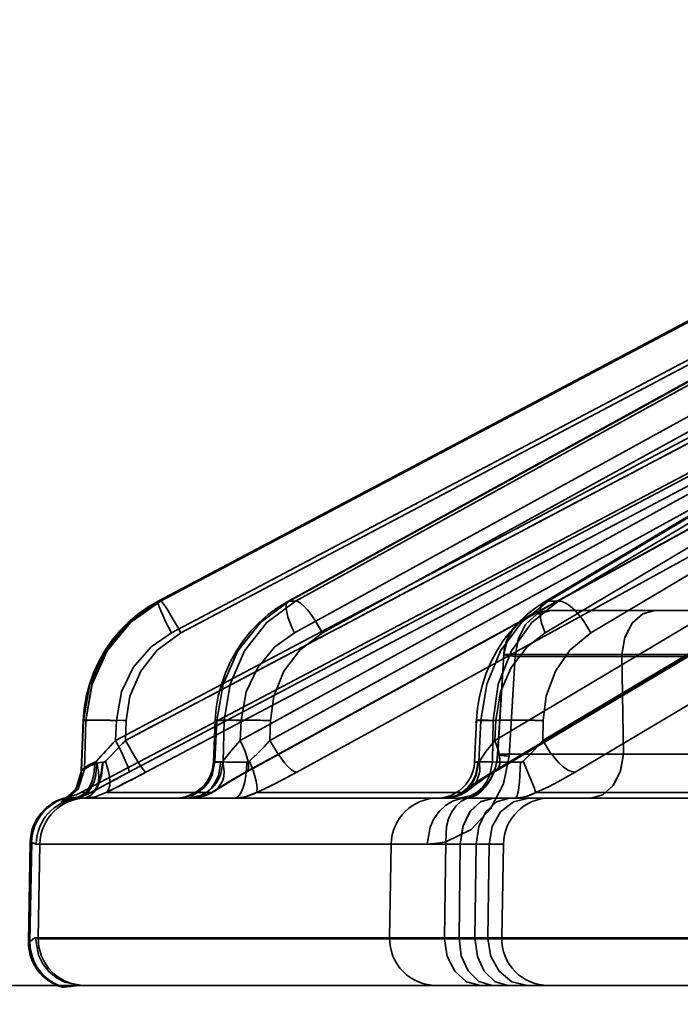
# Model space of a CAD drawing. Header units: millimetres. Extents: x -1465 to 393277, y -3788 to 454312.
# Tile 337 of 656: x 358010 to 358024, y 11639 to 11660. Entities that reach past the tile are written whole.
import ezdxf

# ---------------------------------------------------------------- set-up
doc = ezdxf.new("R2010")
doc.units = ezdxf.units.MM
doc.header["$XCLIPFRAME"] = 2
doc.layers.add('AHU03-3-68634OBJ', color=8, linetype='Continuous')
doc.layers.add('EC-MTR_250-0_7OBJ', color=8, linetype='Continuous')
picture_1 = doc.add_image_def('image1.bmp', size_in_pixel=(951, 911))

msp = doc.modelspace()

# ---------------------------------------------------------------- linework, layer by layer
at = {"layer": 'AHU03-3-68634OBJ', "color": 8, "linetype": 'Continuous', "lineweight": 35, "ltscale": 100}
msp.add_line((358221.129, 11639.827), (357953.129, 11639.827), dxfattribs=at)
at = {"layer": 'EC-MTR_250-0_7OBJ', "color": 8, "linetype": 'Continuous', "lineweight": 35, "ltscale": 100}
for p, q in [((358013.341, 11648.027), (358032.417, 11658.115)), ((358032.413, 11658.114), (358013.341, 11648.027)), ((358013.39, 11648.028), (358032.462, 11658.115)), ((358034.44, 11658.105), (358016.106, 11648.021)), ((358016.135, 11648.028), (358034.474, 11658.115)), ((358016.269, 11648.028), (358034.609, 11658.115)), ((358038.456, 11658.083), (358021.572, 11648.007)), ((358021.653, 11648.028), (358038.555, 11658.115)), ((358021.871, 11648.028), (358038.773, 11658.115)), ((358013.622, 11647.348), (358031.967, 11657.05)), ((358013.824, 11647.348), (358032.169, 11657.05)), ((358016.245, 11647.348), (358033.885, 11657.05)), ((358016.843, 11647.348), (358034.483, 11657.05)), ((358021.592, 11647.348), (358037.849, 11657.05)), ((358022.563, 11647.348), (358038.82, 11657.05)), ((358012.434, 11645.056), (358031.919, 11655.357)), ((358012.647, 11645.056), (358032.132, 11655.357)), ((358015.091, 11645.056), (358033.827, 11655.357)), ((358015.723, 11645.056), (358034.459, 11655.357)), ((358020.516, 11645.056), (358037.784, 11655.357)), ((358021.542, 11645.056), (358038.81, 11655.357)), ((358012.568, 11644.299), (358032.2, 11654.678)), ((358012.712, 11644.376), (358032.198, 11654.677)), ((358013.08, 11644.376), (358032.565, 11654.677)), ((358015.204, 11644.376), (358033.941, 11654.677)), ((358015.23, 11644.383), (358033.966, 11654.684)), ((358016.294, 11644.376), (358035.03, 11654.677)), ((358020.459, 11644.376), (358037.728, 11654.677)), ((358020.536, 11644.397), (358037.804, 11654.698)), ((358022.23, 11644.376), (358039.496, 11654.677)), ((358029.791, 11653.47), (358011.689, 11643.942)), ((358013.344, 11648.028), (358013.341, 11648.027)), ((358013.39, 11648.028), (358013.344, 11648.028)), ((358016.269, 11648.028), (358016.135, 11648.028)), ((358021.572, 11648.007), (358021.375, 11647.877)), ((358021.871, 11648.028), (358021.653, 11648.028)), ((358029.296, 11647.827), (358021.705, 11647.827)), ((358020.71, 11646.891), (358020.578, 11644.759)), ((358020.583, 11644.763), (358020.71, 11646.891)), ((358020.824, 11644.717), (358020.953, 11646.845)), ((358029.095, 11646.845), (358020.953, 11646.845)), ((358030.769, 11646.889), (358023.226, 11646.89)), ((358023.226, 11646.89), (358023.261, 11644.765)), ((358023.261, 11644.765), (358023.226, 11646.89)), ((358011.702, 11644.411), (358011.743, 11645.48)), ((358011.706, 11644.415), (358011.747, 11645.478)), ((358011.801, 11645.478), (358011.747, 11645.478)), ((358011.768, 11644.437), (358011.801, 11645.478)), ((358012.434, 11645.056), (358012.45, 11645.478)), ((358012.647, 11645.056), (358012.66, 11645.478)), ((358014.517, 11644.592), (358014.556, 11645.485)), ((358014.552, 11644.599), (358014.59, 11645.478)), ((358014.749, 11645.478), (358014.59, 11645.478)), ((358014.729, 11644.599), (358014.749, 11645.478)), ((358015.091, 11645.056), (358015.109, 11645.478)), ((358015.723, 11645.056), (358015.732, 11645.478)), ((358020.084, 11644.59), (358020.127, 11645.487)), ((358020.179, 11644.599), (358020.221, 11645.478)), ((358020.48, 11645.478), (358020.221, 11645.478)), ((358020.467, 11644.599), (358020.48, 11645.478)), ((358020.516, 11645.056), (358020.536, 11645.478)), ((358021.542, 11645.056), (358021.549, 11645.478)), ((358014.729, 11644.599), (358014.552, 11644.599)), ((358020.467, 11644.599), (358020.179, 11644.599)), ((358027.808, 11644.765), (358023.261, 11644.765)), ((358011.706, 11644.415), (358011.768, 11644.437)), ((358011.537, 11643.954), (358011.51, 11643.921)), ((358011.563, 11643.99), (358011.537, 11643.954)), ((358011.588, 11644.028), (358011.563, 11643.989)), ((358011.611, 11644.069), (358011.588, 11644.028)), ((358011.379, 11643.8), (358011.36, 11643.786)), ((358011.401, 11643.817), (358011.378, 11643.799)), ((358011.428, 11643.838), (358011.401, 11643.816)), ((358011.417, 11643.846), (358011.449, 11643.846)), ((358011.455, 11643.863), (358011.427, 11643.838)), ((358011.483, 11643.891), (358011.454, 11643.862)), ((358011.51, 11643.921), (358011.482, 11643.89)), ((358011.908, 11643.942), (358011.689, 11643.942)), ((358020.486, 11643.827), (358011.741, 11643.827)), ((358014.474, 11643.942), (358012.232, 11643.942)), ((358019.833, 11643.942), (358015.434, 11643.942)), ((358020.826, 11643.827), (358020.486, 11643.827)), ((358027.103, 11643.827), (358020.826, 11643.827)), ((358027.471, 11643.942), (358021.392, 11643.942)), ((358010.612, 11642.883), (358010.575, 11640.77)), ((358010.607, 11640.77), (358010.644, 11642.883)), ((358010.644, 11642.883), (358010.612, 11642.883)), ((358020.7, 11642.845), (358010.738, 11642.845)), ((358010.783, 11640.845), (358010.818, 11642.845)), ((358018.309, 11642.845), (358018.274, 11640.845)), ((358019.779, 11642.844), (358018.31, 11642.845)), ((358019.446, 11640.845), (358019.473, 11642.889)), ((358019.779, 11642.845), (358019.754, 11640.845)), ((358020.094, 11640.845), (358020.119, 11642.845)), ((358020.368, 11640.845), (358020.397, 11642.845)), ((358020.665, 11640.845), (358020.7, 11642.845)), ((358010.723, 11640.845), (358010.783, 11640.845)), ((358030.697, 11640.845), (358010.783, 11640.845)), ((358030.697, 11640.827), (358010.783, 11640.827)), ((358010.607, 11640.77), (358010.575, 11640.77)), ((358010.575, 11640.752), (358010.607, 11640.752)), ((358011.304, 11639.79), (358011.335, 11639.79)), ((358011.723, 11639.827), (358036.798, 11639.827))]:
    msp.add_line(p, q, dxfattribs=at)
at = {"layer": 'EC-MTR_250-0_7OBJ', "color": 8, "linetype": 'Continuous', "lineweight": 35, "ltscale": 100, "flags": 128}
for points in [[(358011.747, 11645.478), (358011.881, 11646.256), (358012.208, 11646.966), (358012.704, 11647.57), (358013.344, 11648.028)], [(358011.801, 11645.478), (358011.932, 11646.256), (358012.256, 11646.966), (358012.75, 11647.57), (358013.39, 11648.028)], [(358013.39, 11648.028), (358012.751, 11647.574), (358012.253, 11646.968), (358011.929, 11646.253), (358011.801, 11645.478)], [(358013.341, 11648.027), (358013.119, 11647.897), (358012.908, 11647.747)], [(358013.341, 11648.027), (358013.336, 11648.01), (358013.338, 11647.993), (358013.344, 11647.97), (358013.352, 11647.941)], [(358013.39, 11648.028), (358013.41, 11648.016), (358013.425, 11648.002), (358013.443, 11647.98), (358013.489, 11647.918), (358013.548, 11647.83), (358013.614, 11647.722), (358013.685, 11647.601), (358013.757, 11647.473), (358013.824, 11647.348)], [(358016.135, 11648.028), (358015.519, 11647.57), (358015.04, 11646.966), (358014.723, 11646.256), (358014.59, 11645.478)], [(358014.749, 11645.478), (358014.872, 11646.256), (358015.181, 11646.966), (358015.654, 11647.57), (358016.269, 11648.028)], [(358016.106, 11648.021), (358015.892, 11647.891), (358015.689, 11647.741)], [(358016.106, 11648.021), (358016.081, 11647.994), (358016.073, 11647.973), (358016.068, 11647.947), (358016.067, 11647.877), (358016.081, 11647.79), (358016.108, 11647.687), (358016.146, 11647.576), (358016.193, 11647.461), (358016.245, 11647.348)], [(358016.135, 11648.028), (358016.106, 11648.021)], [(358016.843, 11647.348), (358016.697, 11647.601), (358016.614, 11647.722), (358016.529, 11647.83), (358016.449, 11647.918), (358016.376, 11647.98), (358016.316, 11648.016), (358016.269, 11648.028)], [(358021.653, 11648.028), (358021.085, 11647.57), (358020.642, 11646.966), (358020.347, 11646.256), (358020.221, 11645.478)], [(358020.48, 11645.478), (358020.588, 11646.256), (358020.871, 11646.966), (358021.305, 11647.57), (358021.871, 11648.028)], [(358021.572, 11648.007), (358021.531, 11647.971), (358021.502, 11647.917), (358021.485, 11647.845), (358021.482, 11647.759), (358021.493, 11647.662), (358021.516, 11647.558), (358021.592, 11647.348)], [(358021.653, 11648.028), (358021.61, 11648.023), (358021.572, 11648.007)], [(358022.563, 11647.348), (358022.415, 11647.601), (358022.323, 11647.722), (358022.224, 11647.83), (358022.124, 11647.918), (358022.029, 11647.98), (358021.943, 11648.016), (358021.871, 11648.028)], [(358012.908, 11647.747), (358012.709, 11647.577), (358012.525, 11647.389), (358012.356, 11647.185), (358012.206, 11646.967), (358012.075, 11646.736), (358011.964, 11646.496), (358011.875, 11646.248), (358011.808, 11645.994)], [(358013.352, 11647.941), (358013.365, 11647.905), (358013.399, 11647.817), (358013.445, 11647.711), (358013.5, 11647.592), (358013.56, 11647.469), (358013.622, 11647.348)], [(358015.689, 11647.741), (358015.497, 11647.572), (358015.319, 11647.385), (358015.156, 11647.182), (358015.01, 11646.965), (358014.883, 11646.735), (358014.775, 11646.496), (358014.688, 11646.249), (358014.622, 11645.996)], [(358021.375, 11647.877), (358021.186, 11647.727), (358021.008, 11647.558), (358020.842, 11647.372), (358020.69, 11647.17), (358020.554, 11646.954), (358020.435, 11646.726), (358020.335, 11646.489), (358020.253, 11646.244), (358020.191, 11645.994)], [(358021.705, 11647.827), (358021.352, 11647.762), (358021.179, 11647.676), (358021.022, 11647.556), (358020.893, 11647.407), (358020.797, 11647.238), (358020.71, 11646.891)], [(358021.705, 11647.827), (358021.352, 11647.762), (358021.179, 11647.676), (358021.022, 11647.556), (358020.893, 11647.406), (358020.796, 11647.238), (358020.71, 11646.891)], [(358020.953, 11646.845), (358021.013, 11647.217), (358021.17, 11647.53), (358021.413, 11647.748), (358021.705, 11647.827)], [(358023.226, 11646.89), (358023.292, 11647.254), (358023.447, 11647.556), (358023.669, 11647.757), (358023.928, 11647.827)], [(358023.226, 11646.89), (358023.292, 11647.253), (358023.447, 11647.556), (358023.67, 11647.757), (358023.928, 11647.827)], [(358012.45, 11645.478), (358012.561, 11646.093), (358012.811, 11646.608), (358013.192, 11647.049), (358013.622, 11647.348)], [(358013.824, 11647.348), (358013.321, 11646.982), (358012.968, 11646.533), (358012.739, 11645.997), (358012.66, 11645.478)], [(358015.109, 11645.478), (358015.22, 11646.093), (358015.463, 11646.608), (358015.831, 11647.049), (358016.245, 11647.348)], [(358016.843, 11647.348), (358016.36, 11646.982), (358016.022, 11646.533), (358015.805, 11645.997), (358015.732, 11645.478)], [(358020.536, 11645.478), (358020.642, 11646.093), (358020.869, 11646.608), (358021.209, 11647.049), (358021.592, 11647.348)], [(358022.563, 11647.348), (358022.118, 11646.982), (358021.809, 11646.533), (358021.612, 11645.997), (358021.549, 11645.478)], [(358020.71, 11646.891), (358020.721, 11646.879), (358020.757, 11646.871), (358020.793, 11646.865), (358020.838, 11646.858), (358020.892, 11646.852), (358020.953, 11646.845)], [(358020.71, 11646.891), (358020.721, 11646.879), (358020.757, 11646.871), (358020.793, 11646.865), (358020.838, 11646.858), (358020.892, 11646.852), (358020.953, 11646.845)], [(358023.226, 11646.89), (358022.77, 11646.89), (358022.257, 11646.89), (358021.724, 11646.89), (358021.486, 11646.89), (358021.238, 11646.89), (358020.971, 11646.89), (358020.783, 11646.89), (358020.71, 11646.891)], [(358011.808, 11645.994), (358011.764, 11645.738), (358011.743, 11645.48)], [(358014.622, 11645.996), (358014.578, 11645.741), (358014.556, 11645.485)], [(358020.191, 11645.994), (358020.149, 11645.741), (358020.127, 11645.487)], [(358012.45, 11645.478), (358012.318, 11645.482), (358012.186, 11645.485), (358012.061, 11645.488), (358011.949, 11645.489), (358011.901, 11645.489), (358011.859, 11645.489), (358011.823, 11645.488), (358011.794, 11645.487), (358011.771, 11645.486), (358011.755, 11645.484), (358011.743, 11645.478), (358011.755, 11645.504)], [(358012.596, 11645.48), (358012.315, 11645.487), (358012.179, 11645.489), (358012.056, 11645.489), (358011.954, 11645.488), (358011.876, 11645.485), (358011.848, 11645.484), (358011.826, 11645.482), (358011.81, 11645.48)], [(358015.109, 11645.478), (358015.002, 11645.481), (358014.898, 11645.485), (358014.802, 11645.487), (358014.716, 11645.488), (358014.679, 11645.489), (358014.647, 11645.489), (358014.619, 11645.489), (358014.596, 11645.488), (358014.578, 11645.488), (358014.566, 11645.487), (358014.556, 11645.484)], [(358014.556, 11645.485), (358014.575, 11645.48), (358014.59, 11645.478)], [(358014.749, 11645.478), (358014.792, 11645.481), (358014.852, 11645.485), (358015.029, 11645.489), (358015.262, 11645.488), (358015.514, 11645.484)], [(358020.536, 11645.478), (358020.455, 11645.481), (358020.377, 11645.484), (358020.306, 11645.486), (358020.244, 11645.488), (358020.217, 11645.488), (358020.194, 11645.489), (358020.173, 11645.489), (358020.157, 11645.489), (358020.143, 11645.489), (358020.131, 11645.488), (358020.104, 11645.428)], [(358020.127, 11645.487), (358020.141, 11645.485), (358020.152, 11645.483), (358020.166, 11645.482), (358020.182, 11645.481), (358020.221, 11645.478)], [(358020.48, 11645.478), (358020.596, 11645.484), (358020.761, 11645.488), (358020.965, 11645.489), (358021.185, 11645.487)], [(358012.434, 11645.056), (358012.325, 11644.94), (358012.023, 11644.612)], [(358012.434, 11645.056), (358012.563, 11644.796), (358012.617, 11644.679), (358012.661, 11644.577), (358012.679, 11644.532), (358012.693, 11644.493), (358012.705, 11644.458), (358012.713, 11644.43), (358012.718, 11644.407), (358012.719, 11644.391), (358012.717, 11644.38)], [(358012.647, 11645.056), (358012.714, 11644.931), (358012.785, 11644.805), (358012.855, 11644.684), (358012.922, 11644.577), (358012.98, 11644.489), (358013.026, 11644.426), (358013.045, 11644.404), (358013.06, 11644.389), (358013.072, 11644.38)], [(358015.091, 11645.056), (358014.889, 11644.825), (358014.716, 11644.612)], [(358014.716, 11644.612), (358014.889, 11644.825), (358015.091, 11645.056)], [(358015.091, 11645.056), (358015.147, 11644.934), (358015.194, 11644.817), (358015.231, 11644.708), (358015.256, 11644.609), (358015.268, 11644.526), (358015.268, 11644.459), (358015.263, 11644.432), (358015.255, 11644.411), (358015.23, 11644.383)], [(358015.723, 11645.056), (358015.874, 11644.796), (358016.034, 11644.577), (358016.111, 11644.493), (358016.181, 11644.43), (358016.243, 11644.391), (358016.294, 11644.376)], [(358020.193, 11644.612), (358020.335, 11644.825), (358020.516, 11645.056)], [(358020.516, 11645.056), (358020.335, 11644.825), (358020.193, 11644.612)], [(358020.536, 11644.397), (358020.577, 11644.433), (358020.606, 11644.487), (358020.622, 11644.555), (358020.626, 11644.637), (358020.617, 11644.731), (358020.595, 11644.834), (358020.516, 11645.056)], [(358021.542, 11645.056), (358021.365, 11644.854), (358021.173, 11644.661)], [(358021.173, 11644.661), (358021.365, 11644.854), (358021.542, 11645.056)], [(358021.542, 11645.056), (358021.696, 11644.796), (358021.879, 11644.577), (358021.974, 11644.493), (358022.066, 11644.43), (358022.153, 11644.391), (358022.23, 11644.376)], [(358012.216, 11644.612), (358012.304, 11644.7), (358012.581, 11644.986)], [(358012.581, 11644.986), (358012.454, 11644.853), (358012.333, 11644.729), (358012.216, 11644.612)], [(358015.287, 11644.612), (358015.34, 11644.661), (358015.499, 11644.818)], [(358015.499, 11644.817), (358015.446, 11644.764), (358015.287, 11644.612)], [(358011.99, 11644.59), (358011.971, 11644.32), (358011.936, 11644.19), (358011.884, 11644.073), (358011.817, 11643.976), (358011.74, 11643.903), (358011.656, 11643.856), (358011.571, 11643.835)], [(358011.723, 11644.431), (358011.772, 11644.474), (358011.865, 11644.538), (358011.99, 11644.59)], [(358012.154, 11644.588), (358012.12, 11644.305), (358012.08, 11644.169), (358012.026, 11644.048), (358011.961, 11643.95), (358011.889, 11643.88), (358011.814, 11643.84), (358011.741, 11643.827)], [(358011.762, 11643.827), (358011.834, 11643.84), (358011.907, 11643.88), (358011.977, 11643.95), (358012.04, 11644.048), (358012.093, 11644.169), (358012.131, 11644.305), (358012.165, 11644.589)], [(358011.908, 11643.942), (358011.963, 11643.978), (358012.01, 11644.03), (358012.046, 11644.101), (358012.069, 11644.187), (358012.078, 11644.285), (358012.072, 11644.392), (358012.023, 11644.612)], [(358012.023, 11644.612), (358012.012, 11644.602), (358012.001, 11644.595), (358011.99, 11644.59)], [(358012.029, 11644.571), (358012.071, 11644.58), (358012.112, 11644.586), (358012.169, 11644.589)], [(358012.216, 11644.612), (358012.199, 11644.599), (358012.182, 11644.591), (358012.169, 11644.589)], [(358012.232, 11643.942), (358012.266, 11643.978), (358012.292, 11644.03), (358012.308, 11644.101), (358012.311, 11644.187), (358012.303, 11644.285), (358012.283, 11644.392), (358012.216, 11644.612)], [(358014.518, 11644.592), (358014.507, 11644.491), (358014.483, 11644.392), (358014.447, 11644.297), (358014.399, 11644.207), (358014.341, 11644.124), (358014.272, 11644.049), (358014.194, 11643.984), (358014.108, 11643.928), (358014.017, 11643.885), (358013.92, 11643.853), (358013.82, 11643.833), (358013.719, 11643.827)], [(358014.552, 11644.599), (358014.491, 11644.312), (358014.418, 11644.174), (358014.319, 11644.052), (358014.198, 11643.952), (358014.063, 11643.881), (358013.787, 11643.827)], [(358014.729, 11644.599), (358014.668, 11644.312), (358014.595, 11644.174), (358014.496, 11644.052), (358014.375, 11643.952), (358014.24, 11643.881), (358013.964, 11643.827)], [(358014.68, 11644.589), (358014.626, 11644.305), (358014.565, 11644.169), (358014.483, 11644.048), (358014.383, 11643.95), (358014.271, 11643.88), (358014.156, 11643.84), (358014.043, 11643.827)], [(358014.716, 11644.612), (358014.745, 11644.392), (358014.737, 11644.285), (358014.711, 11644.187), (358014.615, 11644.03), (358014.548, 11643.978), (358014.474, 11643.942)], [(358014.68, 11644.589), (358014.642, 11644.588), (358014.61, 11644.588), (358014.582, 11644.588), (358014.559, 11644.588), (358014.541, 11644.589), (358014.528, 11644.59), (358014.518, 11644.592)], [(358014.552, 11644.599), (358014.537, 11644.597), (358014.526, 11644.595)], [(358014.716, 11644.612), (358014.704, 11644.599), (358014.692, 11644.591), (358014.68, 11644.589)], [(358014.729, 11644.599), (358014.805, 11644.594), (358014.918, 11644.59), (358015.063, 11644.588), (358015.233, 11644.589)], [(358014.972, 11643.827), (358015.018, 11643.84), (358015.065, 11643.88), (358015.111, 11643.95), (358015.152, 11644.048), (358015.186, 11644.169), (358015.211, 11644.305), (358015.226, 11644.447), (358015.233, 11644.589)], [(358015.233, 11644.589), (358015.252, 11644.591), (358015.27, 11644.599), (358015.287, 11644.612)], [(358015.287, 11644.612), (358015.371, 11644.392), (358015.429, 11644.187), (358015.444, 11644.101), (358015.45, 11644.03), (358015.446, 11643.978), (358015.434, 11643.942)], [(358020.085, 11644.59), (358020.074, 11644.488), (358020.05, 11644.389), (358020.014, 11644.295), (358019.966, 11644.205), (358019.907, 11644.123), (358019.838, 11644.048), (358019.761, 11643.983), (358019.675, 11643.928), (358019.584, 11643.884), (358019.488, 11643.853), (358019.387, 11643.833), (358019.287, 11643.827)], [(358019.446, 11643.827), (358019.704, 11643.88), (358019.83, 11643.95), (358019.943, 11644.048), (358020.036, 11644.169), (358020.105, 11644.305), (358020.165, 11644.589)], [(358020.824, 11644.717), (358020.706, 11644.132), (358020.429, 11643.593), (358020.012, 11643.158), (358019.473, 11642.889)], [(358019.474, 11643.827), (358019.729, 11643.881), (358019.853, 11643.952), (358019.964, 11644.052), (358020.056, 11644.174), (358020.123, 11644.312), (358020.179, 11644.599)], [(358020.467, 11644.599), (358020.41, 11644.312), (358020.343, 11644.174), (358020.252, 11644.052), (358020.14, 11643.952), (358020.016, 11643.881), (358019.762, 11643.827)], [(358019.833, 11643.942), (358020.006, 11644.03), (358020.137, 11644.187), (358020.2, 11644.392), (358020.193, 11644.612)], [(358020.57, 11644.675), (358020.557, 11644.591), (358020.538, 11644.509), (358020.514, 11644.431), (358020.486, 11644.357), (358020.454, 11644.288), (358020.419, 11644.224), (358020.381, 11644.165), (358020.341, 11644.111), (358020.3, 11644.061), (358020.257, 11644.015), (358020.213, 11643.975), (358020.169, 11643.939), (358020.125, 11643.908), (358020.083, 11643.882), (358020.043, 11643.861), (358020.008, 11643.846), (358019.98, 11643.837)], [(358020.578, 11644.759), (358020.57, 11644.67), (358020.555, 11644.582), (358020.535, 11644.497), (358020.509, 11644.416), (358020.479, 11644.341), (358020.445, 11644.271), (358020.409, 11644.207), (358020.37, 11644.149), (358020.33, 11644.096), (358020.288, 11644.047), (358020.245, 11644.004), (358020.201, 11643.965), (358020.158, 11643.931), (358020.116, 11643.902), (358020.076, 11643.878), (358020.039, 11643.859), (358020.006, 11643.846)], [(358020.037, 11643.849), (358020.125, 11643.891), (358020.238, 11643.977), (358020.315, 11644.059), (358020.371, 11644.133), (358020.432, 11644.233), (358020.481, 11644.334), (358020.524, 11644.448), (358020.567, 11644.621), (358020.583, 11644.763)], [(358020.085, 11644.59), (358020.099, 11644.592), (358020.109, 11644.593), (358020.122, 11644.595), (358020.138, 11644.596), (358020.179, 11644.599)], [(358020.179, 11644.599), (358020.138, 11644.596), (358020.122, 11644.595), (358020.109, 11644.593), (358020.099, 11644.592), (358020.087, 11644.59)], [(358020.165, 11644.589), (358020.13, 11644.588), (358020.116, 11644.588), (358020.105, 11644.588), (358020.09, 11644.589)], [(358020.193, 11644.612), (358020.178, 11644.594), (358020.165, 11644.589)], [(358020.467, 11644.599), (358020.575, 11644.594), (358020.715, 11644.59), (358021.063, 11644.589)], [(358020.578, 11644.76), (358020.594, 11644.751), (358020.614, 11644.746), (358020.641, 11644.741), (358020.676, 11644.735), (358020.719, 11644.729), (358020.824, 11644.717)], [(358023.261, 11644.762), (358022.224, 11644.764), (358021.385, 11644.765), (358020.863, 11644.765), (358020.583, 11644.763)], [(358020.583, 11644.763), (358020.663, 11644.763), (358020.788, 11644.764), (358020.958, 11644.765), (358021.174, 11644.765), (358021.422, 11644.765), (358021.589, 11644.765), (358021.958, 11644.765), (358022.456, 11644.764), (358022.877, 11644.763), (358023.261, 11644.762)], [(358020.583, 11644.763), (358020.6, 11644.749), (358020.626, 11644.744), (358020.662, 11644.737), (358020.708, 11644.731), (358020.762, 11644.724), (358020.824, 11644.717)], [(358021.063, 11644.589), (358021.054, 11644.305), (358021.044, 11644.169), (358021.03, 11644.048), (358021.013, 11643.95), (358021.003, 11643.912), (358020.994, 11643.88), (358020.984, 11643.856), (358020.974, 11643.84), (358020.955, 11643.827)], [(358021.12, 11644.612), (358021.102, 11644.599), (358021.083, 11644.591), (358021.063, 11644.589)], [(358021.12, 11644.612), (358021.216, 11644.392), (358021.301, 11644.187), (358021.336, 11644.101), (358021.363, 11644.03), (358021.381, 11643.978), (358021.392, 11643.942)], [(358022.566, 11643.827), (358022.82, 11643.896), (358023.035, 11644.087), (358023.192, 11644.388), (358023.261, 11644.765)], [(358023.261, 11644.765), (358023.196, 11644.4), (358023.042, 11644.097), (358022.822, 11643.897), (358022.566, 11643.827)], [(358011.706, 11644.415), (358011.582, 11644.01), (358011.268, 11643.728)], [(358011.768, 11644.437), (358011.636, 11644.022), (358011.306, 11643.738)], [(358011.601, 11643.818), (358011.688, 11643.841), (358011.773, 11643.89), (358011.852, 11643.963), (358011.92, 11644.06), (358011.973, 11644.176), (358012.009, 11644.304), (358012.029, 11644.571)], [(358011.702, 11644.411), (358011.699, 11644.357), (358011.691, 11644.305), (358011.681, 11644.254), (358011.667, 11644.205), (358011.651, 11644.158), (358011.632, 11644.112), (358011.611, 11644.069)], [(358011.702, 11644.411), (358011.699, 11644.357), (358011.691, 11644.305), (358011.681, 11644.254)], [(358011.702, 11644.411), (358011.723, 11644.431)], [(358011.768, 11644.437), (358011.808, 11644.462), (358011.894, 11644.516), (358012.029, 11644.571)], [(358012.029, 11644.571), (358011.887, 11644.512), (358011.813, 11644.467), (358011.768, 11644.437)], [(358011.908, 11643.942), (358012.148, 11644.074), (358012.418, 11644.22), (358012.712, 11644.376)], [(358013.08, 11644.376), (358012.867, 11644.264), (358012.232, 11643.942)], [(358015.204, 11644.376), (358014.927, 11644.22), (358014.683, 11644.075), (358014.474, 11643.942)], [(358014.737, 11644.097), (358014.844, 11644.162), (358014.962, 11644.232), (358015.091, 11644.306), (358015.23, 11644.383)], [(358015.23, 11644.383), (358015.204, 11644.376)], [(358015.434, 11643.942), (358015.712, 11644.074), (358016.002, 11644.22), (358016.294, 11644.376)], [(358019.833, 11643.942), (358019.999, 11644.074), (358020.209, 11644.22), (358020.459, 11644.376)], [(358020.183, 11644.168), (358020.257, 11644.22), (358020.341, 11644.276), (358020.434, 11644.335), (358020.536, 11644.397)], [(358020.459, 11644.376), (358020.48, 11644.378), (358020.536, 11644.397)], [(358022.23, 11644.376), (358021.955, 11644.22), (358021.674, 11644.075), (358021.392, 11643.942)], [(358011.924, 11643.95), (358012.039, 11644.014), (358012.161, 11644.081), (358012.291, 11644.151), (358012.428, 11644.224), (358012.57, 11644.3)], [(358011.924, 11643.95), (358012.038, 11644.013), (358012.16, 11644.08), (358012.289, 11644.15), (358012.425, 11644.223), (358012.568, 11644.299)], [(358020.023, 11644.044), (358020.066, 11644.08), (358020.119, 11644.121), (358020.183, 11644.168)], [(358014.307, 11643.866), (358014.393, 11643.896), (358014.476, 11643.935), (358014.557, 11643.983)], [(358014.557, 11643.983), (358014.641, 11644.037), (358014.737, 11644.097)], [(358019.447, 11643.827), (358019.533, 11643.831), (358019.62, 11643.845), (358019.706, 11643.867), (358019.79, 11643.898), (358019.871, 11643.938), (358019.949, 11643.987), (358020.022, 11644.044)], [(358019.79, 11643.898), (358019.871, 11643.938), (358019.949, 11643.987), (358020.022, 11644.044)], [(358011.268, 11643.728), (358011.283, 11643.744), (358011.393, 11643.793), (358011.571, 11643.835)], [(358011.601, 11643.818), (358011.459, 11643.789), (358011.356, 11643.757), (358011.306, 11643.738)], [(358011.36, 11643.786), (358011.346, 11643.777), (358011.336, 11643.771), (358011.327, 11643.766), (358011.338, 11643.771), (358011.354, 11643.778), (358011.363, 11643.782), (358011.375, 11643.786), (358011.387, 11643.791), (358011.401, 11643.796), (358011.417, 11643.801), (358011.434, 11643.806), (358011.453, 11643.811), (358011.474, 11643.816), (358011.497, 11643.822), (358011.521, 11643.827), (358011.548, 11643.831), (358011.577, 11643.836)], [(358011.338, 11643.771), (358011.354, 11643.778), (358011.363, 11643.782)], [(358011.375, 11643.786), (358011.387, 11643.791), (358011.401, 11643.796), (358011.417, 11643.801), (358011.434, 11643.806)], [(358011.571, 11643.834), (358011.499, 11643.841), (358011.449, 11643.846)], [(358011.474, 11643.816), (358011.497, 11643.822), (358011.521, 11643.827), (358011.548, 11643.831)], [(358011.908, 11643.942), (358011.825, 11643.903), (358011.571, 11643.835)], [(358011.577, 11643.836), (358011.649, 11643.848), (358011.72, 11643.866), (358011.79, 11643.889), (358011.858, 11643.917), (358011.924, 11643.95)], [(358011.698, 11643.826), (358011.713, 11643.827), (358011.727, 11643.827), (358011.741, 11643.827)], [(358011.762, 11643.827), (358011.998, 11643.855), (358012.232, 11643.942)], [(358014.474, 11643.942), (358014.259, 11643.855), (358014.043, 11643.827)], [(358014.044, 11643.827), (358014.132, 11643.831), (358014.219, 11643.844), (358014.307, 11643.866)], [(358014.972, 11643.827), (358015.204, 11643.855), (358015.434, 11643.942)], [(358019.076, 11642.845), (358019.14, 11643.208), (358019.22, 11643.384), (358019.33, 11643.54), (358019.464, 11643.667), (358019.615, 11643.758), (358019.771, 11643.811), (358019.923, 11643.827)], [(358019.923, 11643.827), (358019.771, 11643.811), (358019.615, 11643.758), (358019.465, 11643.667), (358019.33, 11643.54), (358019.22, 11643.384), (358019.14, 11643.208), (358019.077, 11642.845)], [(358019.446, 11643.827), (358019.64, 11643.855), (358019.833, 11643.942)], [(358019.447, 11643.827), (358019.533, 11643.831), (358019.62, 11643.845), (358019.705, 11643.867)], [(358019.473, 11642.889), (358019.486, 11643.222), (358019.529, 11643.384), (358019.598, 11643.531), (358019.689, 11643.655), (358019.796, 11643.75), (358019.915, 11643.815), (358020.037, 11643.849)], [(358020.486, 11643.827), (358020.222, 11643.754), (358019.998, 11643.55), (358019.84, 11643.232), (358019.779, 11642.845)], [(358019.779, 11642.845), (358019.835, 11643.217), (358019.983, 11643.53), (358020.211, 11643.748), (358020.486, 11643.827)], [(358020.037, 11643.849), (358019.976, 11643.832), (358019.923, 11643.827)], [(358019.979, 11643.837), (358019.959, 11643.832), (358019.943, 11643.829), (358019.932, 11643.828)], [(358020.119, 11642.845), (358020.175, 11643.217), (358020.323, 11643.53), (358020.551, 11643.748), (358020.826, 11643.827)], [(358020.397, 11642.845), (358020.464, 11643.217), (358020.642, 11643.53), (358020.915, 11643.748), (358021.245, 11643.827)], [(358020.955, 11643.827), (358021.175, 11643.855), (358021.392, 11643.942)], [(358010.644, 11642.883), (358010.667, 11642.874), (358010.691, 11642.861), (358010.715, 11642.85), (358010.738, 11642.845)], [(358010.738, 11642.845), (358010.715, 11642.85), (358010.691, 11642.861), (358010.667, 11642.874), (358010.644, 11642.883)], [(358019.076, 11642.845), (358019.266, 11642.855), (358019.473, 11642.889)], [(358019.473, 11642.889), (358019.368, 11642.869), (358019.077, 11642.845)], [(358010.607, 11640.77), (358010.629, 11640.78), (358010.646, 11640.792), (358010.659, 11640.803), (358010.678, 11640.82), (358010.689, 11640.83), (358010.701, 11640.838), (358010.712, 11640.843), (358010.723, 11640.845)], [(358010.723, 11640.845), (358010.789, 11640.472), (358010.881, 11640.289), (358011.01, 11640.126), (358011.171, 11639.994), (358011.352, 11639.899), (358011.723, 11639.827)], [(358019.446, 11640.827), (358019.503, 11640.449), (358019.662, 11640.131), (358019.911, 11639.908), (358020.214, 11639.827)], [(358019.447, 11640.827), (358019.503, 11640.45), (358019.663, 11640.131), (358019.912, 11639.908), (358020.214, 11639.827)], [(358019.754, 11640.845), (358019.803, 11640.462), (358019.949, 11640.138), (358020.18, 11639.91), (358020.461, 11639.827)], [(358020.094, 11640.845), (358020.147, 11640.449), (358020.294, 11640.131), (358020.523, 11639.908), (358020.801, 11639.827)], [(358020.368, 11640.827), (358020.43, 11640.449), (358020.607, 11640.131), (358020.882, 11639.908), (358021.215, 11639.827)], [(358011.335, 11639.79), (358011.393, 11639.798), (358011.477, 11639.81), (358011.587, 11639.822), (358011.723, 11639.827)]]:
    msp.add_lwpolyline(points, dxfattribs=at)
at = {"layer": 'EC-MTR_250-0_7OBJ', "color": 8, "linetype": 'Continuous', "lineweight": 35, "ltscale": 100}
for centre, radius, start, end in [((362720.246, 2748.493), 10065.303, 117.7598493, 117.8854687), ((358021.705, 11646.827), 1, 90, 176.5396), ((358011.929, 11624.194), 21.296, 88.033, 88.2045), ((358011.93, 11624.227), 21.263, 88.0328, 88.2046), ((358015.088, 11627.257), 18.232, 87.9743, 88.6596), ((358015.098, 11627.599), 17.89, 87.9677, 88.6662), ((358020.953, 11629.451), 16.038, 87.8703, 89.1706), ((358020.975, 11630.332), 15.156, 87.8325, 89.2085), ((358042.69, 11616.663), 41.492, 136.819, 137.6545), ((358001.025, 11655.896), 15.892, 316.647, 316.9947), ((358001.026, 11655.895), 15.891, 316.6469, 316.9947), ((358010.567, 11649.665), 6.915, 315.4989, 318.2104), ((358010.581, 11649.651), 6.896, 315.4945, 318.2139), ((358018.717, 11647.282), 3.592, 311.9893, 313.1359), ((358034.181, 11603.633), 46.053, 117.7859, 118.923), ((357997.249, 11674.268), 33.825, 296.2919, 297.9062), ((358009.69, 11656.387), 13.707, 294.7759, 298.8031), ((358011.612, 11642.865), 1, 101.2208, 179), ((358011.643, 11642.865), 1, 101.2272, 179.0041), ((358011.738, 11642.827), 1, 97.9093, 178.9863), ((358011.818, 11642.827), 1, 90.003, 179.0033), ((358011.223, 11644.827), 1, 281.2208, 297.7585), ((358011.447, 11644.806), 0.98, 277.2758, 298.0686), ((358011.742, 11642.775), 1.052, 90.047, 97.6943), ((358011.741, 11642.782), 1.045, 90.0204, 97.7196), ((358014.972, 11644.812), 0.985, 269.9638, 297.9736), ((358019.309, 11642.827), 1, 90.0004, 178.9852), ((358021.7, 11642.827), 1, 90, 179), ((358020.953, 11644.72), 0.893, 270.0788, 299.4073), ((358010.35, 11647.053), 3.45, 285.4363, 286.0955), ((358010.429, 11646.773), 3.159, 285.4056, 286.1257), ((358011.783, 11640.827), 1, 178.9968, 269.9969), ((358019.275, 11640.827), 1, 178.9915, 269.9594), ((358021.665, 11640.827), 1, 179, 270), ((358011.575, 11640.752), 1, 180, 254.2574), ((358011.607, 11640.752), 1, 180.0001, 254.2498)]:
    msp.add_arc(centre, radius, start, end, dxfattribs=at)

# ---------------------------------------------------------------- pictures from other files: only their frames are drawn
at = {"color": 8, "lineweight": 13}
image = msp.add_image(picture_1, insert=(357606.986, 12545.821), size_in_units=(1986.021, 1904.625), rotation=-90, dxfattribs=at)
image.set_boundary_path([(-0.5, -0.5), (950.5, 910.5)])

doc.saveas('drawing.dxf')
